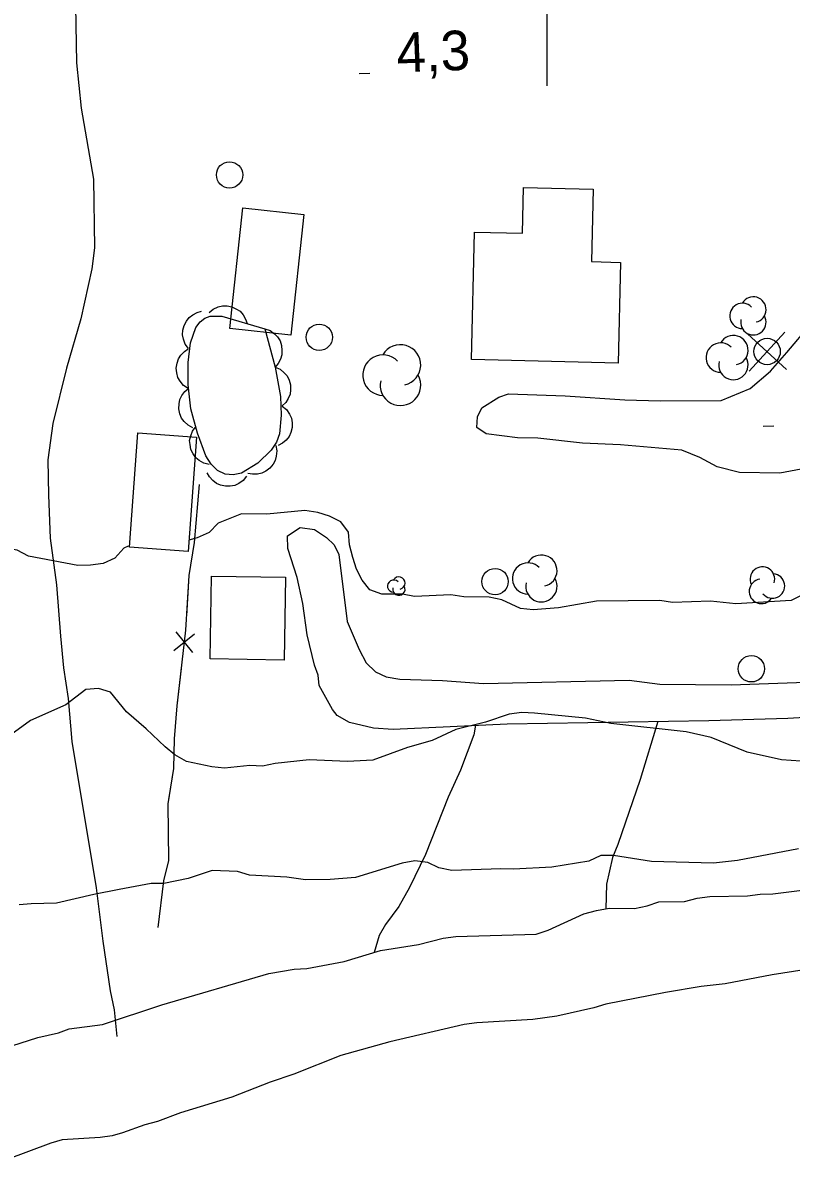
# Model space of a CAD drawing. Extents: x 336540 to 340074, y 5572036 to 5573747.
# Drawn here: x 339160.3 to 339218.5, y 5572708 to 5572794.8 of the extents above; entities that cross this region are included whole.
import ezdxf

# ---------------------------------------------------------------- set-up
doc = ezdxf.new("R2010")
doc.units = 0
for name, color, linetype in [('Niveau 19', 7, 'Continuous'), ('Niveau 2', 7, 'Continuous'), ('Niveau 22', 7, 'Continuous'), ('Niveau 3', 7, 'Continuous'), ('Niveau 31', 7, 'Continuous'), ('Niveau 36', 7, 'Continuous'), ('Niveau 37', 7, 'Continuous'), ('Niveau 4', 7, 'Continuous'), ('Niveau 44', 7, 'Continuous'), ('Niveau 61', 7, 'Continuous')]:
    doc.layers.add(name, color=color, linetype=linetype)

msp = doc.modelspace()

# ---------------------------------------------------------------- linework, layer by layer
at = {"layer": 'Niveau 19'}
for points in [[(339218.19, 5572769.8), (339219.97, 5572771.91), (339221.2, 5572774.5), (339221.89, 5572777.92), (339221.8, 5572787.93), (339221.38, 5572797.2), (339221.5, 5572799.56), (339221.82, 5572801.53), (339221.98, 5572803.91), (339221.9, 5572806.75), (339221.99, 5572810.7), (339222.34, 5572818.87), (339222.37, 5572822.65), (339221.98, 5572828.29), (339222, 5572830.04), (339221.7, 5572831.11), (339220.82, 5572832.62), (339220.18, 5572833.46), (339219.66, 5572834.07), (339218.75, 5572834.84), (339216.63, 5572835.87), (339214.98, 5572836.3)], [(339220.08, 5572761.09), (339217.66, 5572760.65), (339214.59, 5572760.71), (339212.89, 5572761.13), (339211.58, 5572761.84), (339210.21, 5572762.38), (339205.58, 5572762.8), (339202.69, 5572762.91), (339199.3, 5572763.3), (339197.77, 5572763.33), (339195.39, 5572763.62), (339194.69, 5572764.12), (339194.73, 5572764.91), (339195.06, 5572765.6), (339196.35, 5572766.41), (339197.08, 5572766.65), (339201.37, 5572766.51), (339205.9, 5572766.2), (339208.57, 5572766.13), (339213.2, 5572766.16), (339215.39, 5572767.05), (339216.94, 5572768.38), (339218.19, 5572769.8)], [(339188.33, 5572741.23), (339186.84, 5572741.33), (339185.02, 5572741.75), (339184.1, 5572742.3), (339183.75, 5572742.75), (339182.72, 5572744.56), (339182.65, 5572745.35), (339182.38, 5572746.1), (339181.81, 5572748.41), (339181.49, 5572750.78), (339181.07, 5572752.74), (339180.36, 5572754.93), (339180.34, 5572755.89), (339181.29, 5572756.52), (339182.37, 5572756.38), (339183.29, 5572755.77), (339183.86, 5572755.22), (339184.21, 5572754.49), (339184.86, 5572749.42), (339185.75, 5572747.29), (339186.28, 5572746.28), (339186.99, 5572745.6), (339187.8, 5572745.22), (339188.85, 5572745.05)], [(339188.85, 5572745.05), (339192.08, 5572744.94), (339195.19, 5572744.72), (339206.23, 5572744.97), (339208.56, 5572744.67), (339213.95, 5572744.6), (339223.15, 5572744.94), (339224.74, 5572745.19), (339231.24, 5572744.68), (339238.57, 5572744.35), (339245.61, 5572743.69), (339250.31, 5572743.36), (339255.01, 5572743.1), (339266.8, 5572742.68), (339270.96, 5572742.41), (339295.81, 5572740.3), (339300.58, 5572739.69), (339310.1, 5572738.3), (339315.98, 5572737.67), (339319.51, 5572737.43), (339323.19, 5572737.43), (339325.42, 5572737.23)], [(339324.69, 5572733.72), (339319.79, 5572734.22), (339307.06, 5572735.84), (339299.49, 5572736.7), (339286.28, 5572737.73), (339283.3, 5572738.13), (339277.23, 5572739.19), (339273.57, 5572739.6), (339261.23, 5572740.07), (339249.78, 5572740.64), (339224.48, 5572742.17), (339221.24, 5572742.24), (339218.25, 5572742.07), (339212.27, 5572741.89), (339196.98, 5572741.64), (339188.33, 5572741.23)]]:
    msp.add_lwpolyline(points, dxfattribs=at)
at = {"layer": 'Niveau 2'}
for points in [[(339168.26, 5572755.13), (339167.91, 5572754.96), (339167.25, 5572754.21), (339166.35, 5572753.8), (339165.39, 5572753.67), (339164.43, 5572753.65), (339160.69, 5572754.37), (339159.83, 5572754.81), (339158.87, 5572754.96), (339157.91, 5572754.94), (339155.36, 5572755.29), (339153.54, 5572755.93), (339152.69, 5572756.42), (339151.78, 5572756.74), (339150.81, 5572756.89), (339148.95, 5572756.8), (339147.13, 5572757.28), (339146.22, 5572757.6), (339145.26, 5572757.8), (339144.96, 5572757.76)], [(339219.56, 5572751.54), (339218.5, 5572751.01), (339214.32, 5572750.76), (339212.4, 5572750.95), (339209.52, 5572750.84), (339208.55, 5572750.99), (339203.75, 5572750.96), (339200.88, 5572750.45), (339198.96, 5572750.3), (339198, 5572750.39), (339196.57, 5572751.05), (339195.61, 5572751.25), (339193.69, 5572751.27), (339192.72, 5572751.42), (339189.96, 5572751.31), (339189.05, 5572751.47), (339187.47, 5572751.49), (339186.56, 5572751.81), (339185.98, 5572752.54), (339185.57, 5572753.38), (339185.27, 5572754.27), (339185.03, 5572755.23), (339184.96, 5572756.19), (339184.38, 5572756.97), (339183.52, 5572757.4), (339182.62, 5572757.67), (339181.65, 5572757.82), (339178.77, 5572757.54), (339176.85, 5572757.56), (339175.06, 5572756.85), (339174.39, 5572756.16), (339173.49, 5572755.74), (339172.84, 5572755.57)], [(339219.25, 5572738.84), (339217.78, 5572738.93), (339215.17, 5572739.5), (339212.44, 5572740.63), (339210.56, 5572741.05), (339204.84, 5572741.68), (339202.91, 5572742.09), (339199.06, 5572742.47), (339198.1, 5572742.51), (339197.14, 5572742.38), (339195.34, 5572741.78), (339193.09, 5572741.23), (339191.29, 5572740.4), (339189.43, 5572739.86), (339186.79, 5572738.91), (339184.87, 5572738.81), (339181.98, 5572738.93), (339179.39, 5572738.65), (339178.43, 5572738.46), (339177.47, 5572738.5), (339175.55, 5572738.3), (339174.59, 5572738.39), (339172.66, 5572738.81), (339171.8, 5572739.3), (339171.05, 5572739.91), (339169.62, 5572741.29), (339168.12, 5572742.56), (339166.91, 5572744.06), (339166, 5572744.33), (339165.04, 5572744.25), (339163.53, 5572743.1), (339160.84, 5572741.91), (339158.49, 5572740.23)], [(339219.07, 5572732.18), (339214.44, 5572731.3), (339212.63, 5572731.1), (339207.93, 5572731.23), (339205.04, 5572731.69), (339204.08, 5572731.67), (339203.18, 5572731.26), (339200.36, 5572730.81), (339197.47, 5572730.64), (339196.51, 5572730.68), (339192.78, 5572730.55), (339191.81, 5572730.76), (339190.96, 5572731.14), (339189.99, 5572731.29), (339189.03, 5572731.1), (339185.49, 5572730.02), (339183.56, 5572729.87), (339181.7, 5572729.83), (339180.28, 5572730.03), (339177.45, 5572730.2), (339176.54, 5572730.47), (339174.61, 5572730.55), (339172.81, 5572729.95), (339170.95, 5572729.57), (339169.99, 5572729.55), (339167.56, 5572729.11), (339165.64, 5572728.74), (339162.83, 5572728.06), (339160.9, 5572728.03)], [(339160.9, 5572728.03), (339160, 5572727.95)], [(339217.06, 5572722.64), (339213.5, 5572721.95), (339211.69, 5572721.75), (339208.98, 5572721.3), (339204.46, 5572720.43), (339203.56, 5572720.13), (339200.74, 5572719.51), (339198.93, 5572719.25), (339194.69, 5572719), (339193.73, 5572718.87), (339188.09, 5572717.57), (339184.37, 5572716.54), (339180.82, 5572715.11), (339179.02, 5572714.51), (339176.1, 5572713.38), (339172.21, 5572712.18), (339170.47, 5572711.53), (339169.51, 5572711.28), (339167.82, 5572710.68), (339167.03, 5572710.44), (339166.13, 5572710.31), (339163.24, 5572710.14), (339162.4, 5572709.9), (339157.28, 5572708)], [(339220.78, 5572723.22), (339217.06, 5572722.64)]]:
    msp.add_lwpolyline(points, dxfattribs=at)
at = {"layer": 'Niveau 22'}
for points in [[(339164.26, 5572796.05), (339164.34, 5572791.73), (339164.68, 5572788.3), (339165.62, 5572782.93), (339165.69, 5572777.72), (339165.49, 5572776.14), (339164.65, 5572772.35), (339163.58, 5572768.6), (339162.54, 5572764.4), (339162.16, 5572761.67), (339162.2, 5572758.98), (339162.33, 5572755.72), (339162.81, 5572752.18), (339163.11, 5572748.3), (339163.35, 5572745.91), (339163.71, 5572743.58), (339163.99, 5572740.33), (339165.82, 5572729.23), (339166.32, 5572725.19), (339166.89, 5572721.44), (339167.19, 5572719.98), (339167.39, 5572717.96)], [(339208.39, 5572741.83), (339207.06, 5572737.45), (339205.38, 5572732.51), (339204.97, 5572731.53), (339204.52, 5572729.52), (339204.46, 5572727.65)], [(339194.58, 5572741.55), (339194.46, 5572740.82), (339193.43, 5572738.14), (339192.5, 5572736.09), (339190.8, 5572731.76), (339189.57, 5572729.25), (339188.77, 5572727.81), (339187.75, 5572726.45), (339187.27, 5572725.63), (339186.91, 5572724.33)]]:
    msp.add_lwpolyline(points, dxfattribs=at)
at = {"layer": 'Niveau 3'}
for p, q in [((339185.76, 5572790.93), (339186.56, 5572790.95)), ((339216.38, 5572764.2), (339217.19, 5572764.23))]:
    msp.add_line(p, q, dxfattribs=at)
at = {"layer": 'Niveau 31'}
for points in [[(339198.21, 5572782.29), (339203.5, 5572782.16), (339203.37, 5572776.68), (339205.57, 5572776.62), (339205.39, 5572768.98), (339194.27, 5572769.25), (339194.5, 5572778.91), (339198.13, 5572778.83), (339198.21, 5572782.29)], [(339181.57, 5572780.25), (339180.58, 5572771.11), (339175.95, 5572771.61), (339176.94, 5572780.75), (339181.57, 5572780.25)], [(339168.35, 5572755.05), (339168.99, 5572763.7), (339173.43, 5572763.37), (339172.79, 5572754.72), (339168.35, 5572755.05)], [(339174.47, 5572746.57), (339174.56, 5572752.84), (339180.17, 5572752.76), (339180.08, 5572746.49), (339174.47, 5572746.57)]]:
    msp.add_lwpolyline(points, dxfattribs=at)
at = {"layer": 'Niveau 36'}
for p, q in [((339218.16, 5572768.51), (339215.19, 5572771.2)), ((339215.33, 5572768.37), (339218.02, 5572771.34))]:
    msp.add_line(p, q, dxfattribs=at)
for centre in [(339175.939, 5572783.241), (339182.739, 5572770.941), (339216.683, 5572769.865), (339196.059, 5572752.431), (339215.489, 5572745.831)]:
    msp.add_circle(centre, 1, dxfattribs=at)
at = {"layer": 'Niveau 37'}
for p, q in [((339171.87, 5572748.63), (339173.12, 5572747.06)), ((339171.71, 5572747.22), (339173.28, 5572748.47))]:
    msp.add_line(p, q, dxfattribs=at)
for points in [[(339173.64, 5572759.78), (339173.26, 5572755.4), (339172.84, 5572752.9), (339172.6, 5572748.76), (339171.94, 5572743.01), (339171.73, 5572740.51), (339171.69, 5572738.28), (339171.26, 5572735.6), (339171.31, 5572731.3), (339170.92, 5572729.77), (339170.51, 5572726.23)], [(339173.64, 5572759.78), (339173.26, 5572755.4), (339172.84, 5572752.9), (339172.66, 5572749.84)], [(339172.27, 5572745.86), (339171.94, 5572743.01), (339171.73, 5572740.51), (339171.69, 5572738.28), (339171.31, 5572735.92)], [(339171.31, 5572735.92), (339171.26, 5572735.6), (339171.31, 5572731.3), (339170.92, 5572729.77), (339170.51, 5572726.23)]]:
    msp.add_lwpolyline(points, dxfattribs=at)
at = {"layer": 'Niveau 4'}
for points in [[(339199.19, 5572725.72), (339200.09, 5572726.02), (339202.78, 5572727.26), (339203.74, 5572727.51), (339204.7, 5572727.69), (339206.62, 5572727.67), (339207.58, 5572727.86), (339208.48, 5572728.16), (339210.41, 5572728.2), (339211.37, 5572728.44), (339212.33, 5572728.57), (339215.21, 5572728.63), (339216.17, 5572728.76), (339217.13, 5572728.78), (339221.99, 5572729.38)], [(339158.81, 5572717.05), (339161.4, 5572717.89), (339162.98, 5572718.26), (339163.77, 5572718.55), (339166.31, 5572718.88), (339170.81, 5572720.38), (339178.92, 5572722.74), (339180.84, 5572723.06), (339181.8, 5572723.13), (339184.62, 5572723.64), (339187.38, 5572724.48), (339190.26, 5572724.93), (339192.12, 5572725.42), (339193.08, 5572725.55), (339199.19, 5572725.72)]]:
    msp.add_lwpolyline(points, dxfattribs=at)
at = {"layer": 'Niveau 44'}
for points in [[(339172.82, 5572770.08), (339172.58, 5572770.41), (339172.44, 5572770.8), (339172.37, 5572771.12), (339172.4, 5572771.47), (339172.49, 5572771.83), (339172.68, 5572772.16), (339172.87, 5572772.43), (339173.15, 5572772.64), (339173.48, 5572772.82), (339173.82, 5572772.91)], [(339174.38, 5572772.81), (339174.7, 5572773.08), (339175.08, 5572773.24), (339175.4, 5572773.33), (339175.75, 5572773.32), (339176.11, 5572773.25), (339176.46, 5572773.08), (339176.73, 5572772.91), (339176.96, 5572772.64), (339177.15, 5572772.32), (339177.26, 5572771.98)], [(339178.62, 5572771.59), (339179.39, 5572768.68), (339179.8, 5572766.46), (339179.86, 5572765.04), (339179.72, 5572763.62), (339179.5, 5572762.99), (339179.09, 5572762.4), (339178.09, 5572761.4), (339176.83, 5572760.65), (339176.22, 5572760.51), (339175.6, 5572760.56), (339175.03, 5572760.84), (339174.55, 5572761.32), (339174.14, 5572761.97), (339173.5, 5572763.67), (339173, 5572765.52), (339172.79, 5572767.35), (339172.8, 5572769.03), (339172.98, 5572770.52), (339173.39, 5572771.68), (339173.7, 5572772.11), (339174.06, 5572772.4), (339174.47, 5572772.55), (339175.36, 5572772.53), (339178.62, 5572771.59)], [(339178.62, 5572771.59), (339179.01, 5572771.45), (339179.34, 5572771.21), (339179.58, 5572770.98), (339179.76, 5572770.68), (339179.88, 5572770.33), (339179.91, 5572769.95), (339179.91, 5572769.62), (339179.8, 5572769.29), (339179.62, 5572768.96), (339179.39, 5572768.69)], [(339172.79, 5572767.06), (339172.44, 5572767.3), (339172.19, 5572767.62), (339172.02, 5572767.9), (339171.93, 5572768.24), (339171.9, 5572768.61), (339171.97, 5572768.99), (339172.06, 5572769.3), (339172.25, 5572769.59), (339172.51, 5572769.86), (339172.81, 5572770.06)], [(339179.39, 5572768.69), (339179.77, 5572768.52), (339180.08, 5572768.26), (339180.3, 5572768.01), (339180.45, 5572767.69), (339180.55, 5572767.34), (339180.55, 5572766.95), (339180.53, 5572766.63), (339180.39, 5572766.31), (339180.19, 5572765.99), (339179.93, 5572765.74)], [(339173.16, 5572764.08), (339172.79, 5572764.28), (339172.5, 5572764.56), (339172.3, 5572764.82), (339172.17, 5572765.15), (339172.1, 5572765.51), (339172.12, 5572765.89), (339172.17, 5572766.22), (339172.33, 5572766.53), (339172.55, 5572766.83), (339172.82, 5572767.06)], [(339179.93, 5572765.73), (339180.25, 5572765.46), (339180.47, 5572765.12), (339180.62, 5572764.82), (339180.67, 5572764.47), (339180.67, 5572764.11), (339180.57, 5572763.74), (339180.45, 5572763.43), (339180.23, 5572763.16), (339179.95, 5572762.91), (339179.63, 5572762.74)], [(339174.39, 5572761.3), (339173.98, 5572761.4), (339173.63, 5572761.61), (339173.37, 5572761.81), (339173.17, 5572762.1), (339173.01, 5572762.43), (339172.94, 5572762.81), (339172.91, 5572763.13), (339172.99, 5572763.47), (339173.13, 5572763.82), (339173.33, 5572764.11)], [(339179.44, 5572762.75), (339179.52, 5572762.34), (339179.48, 5572761.94), (339179.4, 5572761.62), (339179.23, 5572761.32), (339178.99, 5572761.03), (339178.68, 5572760.81), (339178.39, 5572760.65), (339178.05, 5572760.58), (339177.68, 5572760.57), (339177.32, 5572760.63)], [(339177.22, 5572760.43), (339176.96, 5572760.1), (339176.63, 5572759.87), (339176.33, 5572759.72), (339175.99, 5572759.66), (339175.62, 5572759.66), (339175.25, 5572759.75), (339174.94, 5572759.87), (339174.66, 5572760.08), (339174.41, 5572760.36), (339174.23, 5572760.67)]]:
    msp.add_lwpolyline(points, dxfattribs=at)
for centre, radius, start, end in [((339215.643, 5572773.044), 0.964, 282.26917, 149.72626), ((339214.814, 5572772.562), 0.964, 44.11537, 269.80396), ((339215.643, 5572772.08), 0.964, 166.93686, 29.62123), ((339188.891, 5572768.843), 1.536, 282.26917, 149.72626), ((339213.166, 5572769.405), 1.117, 44.11537, 269.80396), ((339214.127, 5572769.964), 1.117, 282.26917, 149.72626), ((339187.571, 5572768.075), 1.536, 44.11537, 269.80396), ((339214.127, 5572768.847), 1.117, 166.93686, 29.62123), ((339188.891, 5572767.307), 1.536, 166.93686, 29.62123), ((339198.556, 5572752.667), 1.184, 44.11537, 269.80396), ((339199.575, 5572753.259), 1.184, 282.26917, 149.72626), ((339216.328, 5572752.622), 0.929, 342.41449, 205.09885), ((339217.088, 5572752.097), 0.929, 219.59299, 85.28159), ((339188.373, 5572752.091), 0.467, 44.11537, 269.80396), ((339188.775, 5572751.857), 0.467, 166.93686, 29.62123), ((339188.775, 5572752.324), 0.467, 282.26917, 149.72626), ((339199.575, 5572752.075), 1.184, 166.93686, 29.62123), ((339216.255, 5572751.697), 0.929, 97.7468, 325.20389)]:
    msp.add_arc(centre, radius, start, end, dxfattribs=at)
at = {"layer": 'Niveau 61'}
msp.add_lwpolyline([(339200, 5572790), (339200, 5572810)], dxfattribs=at)

# ---------------------------------------------------------------- texts
at = {"layer": 'Niveau 3'}
msp.add_text('4,3    ', height=3, rotation=2.20446, dxfattribs=at).set_placement((339188.64, 5572791))

doc.saveas('drawing.dxf')
